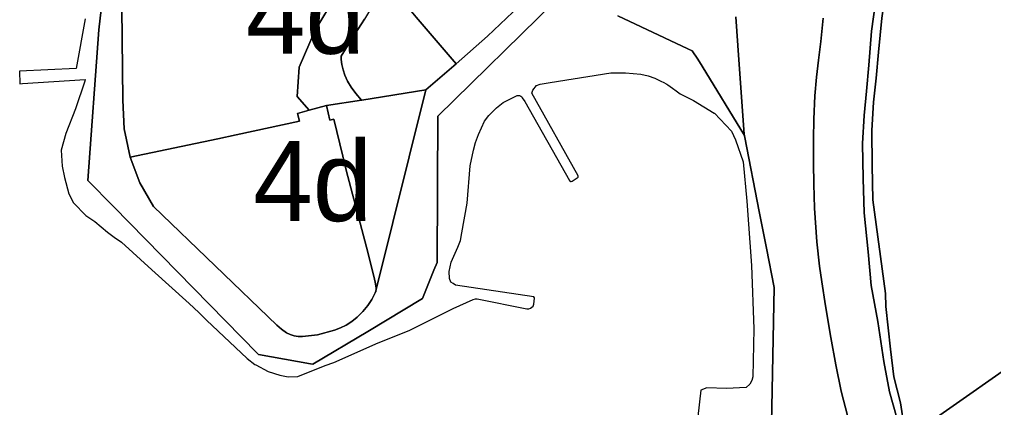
# Model space of a CAD drawing. Extents: x 598968 to 613553, y 4409678 to 4430833.
# Drawn here: x 609271.7 to 609417.6, y 4416716 to 4416774.2 of the extents above; entities that cross this region are included whole.
import ezdxf

# ---------------------------------------------------------------- set-up
doc = ezdxf.new("R2010")
doc.units = 0
for name, color, linetype in [('1', 7, 'Continuous'), ('4d. Sector de consolidació - ANNEX III A', 7, 'Continuous'), ('Sòl Rústic Protegit', 7, 'Continuous'), ('Sòl Rústic Protegit - Alt Nivell de Protecció', 7, 'Continuous')]:
    doc.layers.add(name, color=color, linetype=linetype)

msp = doc.modelspace()

# ---------------------------------------------------------------- linework, layer by layer
at = {"layer": '1'}
for points in [[(609404.2055, 4416713.1412), (609403.6297, 4416716.7351), (609402.667, 4416720.6453), (609402.1569, 4416724.7711), (609401.4634, 4416731.1676), (609401.3965, 4416733.1218), (609399.4859, 4416747.1755), (609399.3782, 4416752.3344), (609399.3445, 4416757.5772), (609399.6057, 4416761.7833), (609399.9982, 4416765.4102), (609400.3582, 4416769.305), (609400.8328, 4416774.413), (609401.7047, 4416780.5299), (609402.5292, 4416787.1515), (609403.2126, 4416794.5102), (609404.5343, 4416804.8606), (609405.608, 4416813.5926), (609406.3881, 4416820.9256), (609407.5892, 4416829.6498), (609408.4766, 4416840.0264), (609413.3094, 4416881.896), (609414.7006, 4416896.0091)], [(609412.132, 4416894.1672), (609410.8608, 4416880.0428), (609406.3856, 4416838.1451), (609406.3975, 4416838.1338), (609405.5987, 4416827.7542), (609404.4719, 4416819.0201), (609403.7541, 4416811.6806), (609402.7547, 4416802.9397), (609401.5211, 4416792.5783), (609400.9004, 4416785.2139), (609400.1322, 4416778.5855), (609399.3124, 4416772.4614), (609398.8812, 4416767.3495), (609398.5544, 4416763.4517), (609398.1927, 4416759.8215), (609397.9673, 4416755.6134), (609398.0456, 4416750.3709), (609398.1972, 4416745.213), (609398.8249, 4416739.3901), (609399.2384, 4416734.3461), (609400.2267, 4416728.9221), (609401.1511, 4416722.9457), (609401.9807, 4416718.4155), (609403.0752, 4416714.5154)], [(609403.0752, 4416714.5154), (609401.9807, 4416718.4155), (609401.1511, 4416722.9457), (609400.2267, 4416728.9221), (609399.2384, 4416734.3461), (609398.8249, 4416739.3901), (609398.1972, 4416745.213), (609398.0456, 4416750.3709), (609397.9673, 4416755.6134), (609398.1927, 4416759.8215), (609398.5544, 4416763.4517), (609398.8812, 4416767.3495), (609399.3124, 4416772.4614), (609400.1322, 4416778.5855), (609400.9004, 4416785.2139), (609401.5211, 4416792.5783), (609402.7547, 4416802.9397), (609403.7541, 4416811.6806), (609404.4719, 4416819.0201), (609405.5987, 4416827.7542), (609406.3975, 4416838.1338), (609406.3856, 4416838.1451), (609410.8608, 4416880.0428), (609412.132, 4416894.1672)], [(609351.8496, 4416776.8797), (609334.3453, 4416759.6958), (609334.2944, 4416749.3645), (609334.2912, 4416748.7291), (609334.237, 4416737.7672), (609334.2375, 4416737.762), (609333.7706, 4416736.6208), (609332.0368, 4416732.3836), (609332.0326, 4416732.3733), (609323.8372, 4416727.4588), (609315.6223, 4416722.5325), (609315.26, 4416722.6032), (609307.4748, 4416723.9949), (609307.3221, 4416724.1511), (609285.7694, 4416746.1526), (609281.9311, 4416750.0708), (609283.5788, 4416772.6363), (609284.5819, 4416781.4036)], [(609284.5819, 4416781.4036), (609283.5788, 4416772.6363), (609281.9311, 4416750.0708), (609285.7694, 4416746.1526), (609307.3221, 4416724.1511), (609307.4748, 4416723.9949), (609315.26, 4416722.6032), (609315.6223, 4416722.5325), (609323.8372, 4416727.4588), (609332.0326, 4416732.3733), (609332.0368, 4416732.3836), (609333.7706, 4416736.6208), (609334.2375, 4416737.762), (609334.237, 4416737.7672), (609334.2912, 4416748.7291), (609334.2944, 4416749.3645), (609334.3453, 4416759.6958), (609351.8496, 4416776.8797)], [(609349.3938, 4416778.9485), (609341.7923, 4416771.6842), (609337.0834, 4416767.5405), (609332.5259, 4416763.6276), (609325.0992, 4416733.7048), (609325.0892, 4416733.6346), (609325.0846, 4416733.5873), (609325.0792, 4416733.5648), (609325.0753, 4416733.5374), (609325.0387, 4416733.3985), (609325.0351, 4416733.3877), (609325.0315, 4416733.3741), (609324.9684, 4416733.2173), (609324.4504, 4416732.248), (609323.842, 4416731.3326), (609323.0917, 4416730.4116), (609322.2548, 4416729.5686), (609321.4776, 4416728.9381), (609320.6322, 4416728.4025), (609319.7567, 4416727.967), (609318.8459, 4416727.6115), (609316.3253, 4416726.9401), (609314.0619, 4416726.6687), (609313.4323, 4416726.6826), (609312.8102, 4416726.7809), (609312.2278, 4416726.9668), (609311.6854, 4416727.2486), (609310.9308, 4416727.7871), (609310.2408, 4416728.4062), (609291.7664, 4416746.1508), (609289.7252, 4416749.7309), (609288.2534, 4416753.5802), (609287.3604, 4416757.7947), (609287.15, 4416762.0976), (609287.0348, 4416775.9226)], [(609319.1123, 4416777.8189), (609315.964, 4416772.5746), (609313.5763, 4416767.0492), (609313.2624, 4416762.6418), (609315.0635, 4416760.5863), (609317.6572, 4416761.2811), (609317.6642, 4416761.2828), (609322.9319, 4416762.1138), (609322.0489, 4416763.1033), (609321.352, 4416764.0536), (609320.8191, 4416764.9638), (609320.428, 4416765.8333), (609320.1563, 4416766.6618), (609319.9818, 4416767.4489), (609319.8823, 4416768.194), (609319.8488, 4416768.6962), (609321.5746, 4416771.4666), (609322.3647, 4416772.7097), (609322.9025, 4416773.5622), (609323.3389, 4416774.2425)], [(609281.5348, 4416774.283), (609280.1849, 4416766.8485), (609271.6851, 4416766.4382), (609271.7551, 4416764.5682), (609272.1219, 4416764.5911), (609281.5448, 4416765.1786), (609281.4634, 4416764.9377), (609280.0649, 4416760.7986), (609278.605, 4416757.0987), (609277.945, 4416754.5888), (609278.085, 4416752.1988), (609278.435, 4416750.4888), (609279.075, 4416748.089), (609279.785, 4416746.699), (609281.645, 4416744.8392), (609282.9751, 4416743.8992), (609284.8744, 4416742.344), (609285.845, 4416741.5494), (609286.9649, 4416740.8094), (609291.5021, 4416736.6878), (609297.088, 4416731.6134), (609298.5447, 4416730.2902), (609298.8468, 4416729.9775), (609299.6847, 4416729.1102), (609305.7847, 4416723.3806), (609306.9246, 4416722.5106), (609307.0724, 4416722.4304), (609308.9146, 4416721.4307), (609310.6745, 4416720.8708), (609311.9245, 4416720.6208), (609313.3645, 4416720.6709), (609317.4644, 4416722.331), (609318.7843, 4416722.781), (609325.4142, 4416725.7512), (609330.0341, 4416727.5613), (609336.6539, 4416730.8614), (609339.6338, 4416732.2314), (609339.9938, 4416732.3214), (609340.2338, 4416732.3114), (609347.6537, 4416730.8318), (609347.9837, 4416730.8518), (609348.2037, 4416730.9418), (609348.6136, 4416731.2518), (609348.7436, 4416731.5218), (609348.8336, 4416732.4318), (609348.8183, 4416732.4654), (609348.7336, 4416732.6518), (609336.9839, 4416734.3813), (609336.6418, 4416734.6065), (609336.3139, 4416734.8212), (609336.1039, 4416735.3812), (609336.0639, 4416736.4412), (609336.3239, 4416737.8412), (609337.3539, 4416740.0812), (609337.7338, 4416741.0912), (609337.9538, 4416742.2012), (609338.7237, 4416746.681), (609339.2037, 4416752.2809), (609339.6637, 4416754.5908), (609340.0037, 4416755.7408), (609340.4537, 4416756.9508), (609341.3537, 4416758.9508), (609341.9836, 4416759.8008), (609343.1436, 4416760.9708), (609344.1235, 4416761.7708), (609346.2335, 4416762.7808), (609346.5635, 4416762.8109), (609346.7835, 4416762.7209), (609346.9135, 4416762.5809), (609346.9868, 4416762.4717), (609347.3835, 4416761.881), (609354.0634, 4416750.0515), (609354.2634, 4416749.9115), (609354.3394, 4416749.9368), (609354.4434, 4416749.9715), (609355.3733, 4416750.5715), (609355.3633, 4416750.7615), (609348.4235, 4416763.131), (609348.5535, 4416763.611), (609349.1135, 4416764.301), (609349.6934, 4416764.481), (609351.1534, 4416764.741), (609360.2831, 4416766.2112), (609362.4731, 4416766.1814), (609364.7331, 4416765.9914), (609365.8631, 4416765.7314), (609366.853, 4416765.3916), (609367.863, 4416764.9216), (609368.0977, 4416764.7954), (609368.6339, 4416764.5071), (609368.793, 4416764.4216), (609369.5157, 4416763.8864), (609369.5183, 4416763.8845), (609370.0518, 4416763.4894), (609370.6429, 4416763.0517), (609372.6629, 4416762.0518), (609375.7529, 4416760.172), (609375.7845, 4416760.1385), (609378.3428, 4416757.4322), (609378.9528, 4416756.1422), (609380.0928, 4416752.8523), (609380.6428, 4416746.9525), (609381.3129, 4416737.3328), (609381.6529, 4416727.833), (609381.5329, 4416720.6632), (609381.3729, 4416720.0932), (609381.0929, 4416719.5532), (609380.5129, 4416719.0532), (609377.6031, 4416718.8732), (609374.6131, 4416718.973), (609373.7531, 4416718.623), (609373.2831, 4416714.7131)], [(609383.9961, 4416698.179), (609384.3653, 4416716.1127), (609384.7344, 4416734.0505), (609383.5797, 4416739.9264), (609382.5004, 4416745.4188), (609380.3188, 4416756.5205), (609380.2662, 4416756.7874), (609373.933, 4416767.2052), (609373.2957, 4416768.2536), (609372.4502, 4416769.4732), (609372.4445, 4416769.4759), (609371.8135, 4416769.7745), (609361.2962, 4416774.7505)], [(609361.2962, 4416774.7505), (609371.8135, 4416769.7745), (609372.4445, 4416769.4759), (609372.4502, 4416769.4732), (609373.2957, 4416768.2536), (609373.933, 4416767.2052), (609380.2662, 4416756.7874), (609380.3188, 4416756.5205), (609380.2499, 4416757.0156), (609379.4362, 4416768.1575), (609378.9654, 4416774.604)], [(609378.9654, 4416774.604), (609379.4362, 4416768.1575), (609380.2499, 4416757.0156), (609380.3188, 4416756.5205), (609382.5004, 4416745.4188), (609383.5797, 4416739.9264), (609384.7344, 4416734.0505), (609384.3653, 4416716.1127), (609383.9961, 4416698.179)], [(609392.0635, 4416774.3852), (609391.7286, 4416770.9148), (609391.3719, 4416768.1137), (609391.0468, 4416765.531), (609390.8123, 4416762.7696), (609390.6503, 4416759.2486), (609390.5936, 4416756.2348), (609390.5928, 4416752.6709), (609390.6488, 4416749.4923), (609390.7738, 4416745.9387), (609391.0975, 4416740.8887), (609391.5139, 4416737.206), (609391.8612, 4416734.8524), (609392.4241, 4416731.2778), (609393.2157, 4416726.5224), (609393.9365, 4416722.4616), (609394.7571, 4416718.5119), (609395.7539, 4416714.6392)], [(609395.7539, 4416714.6392), (609394.7571, 4416718.5119), (609393.9365, 4416722.4616), (609393.2157, 4416726.5224), (609392.4241, 4416731.2778), (609391.8612, 4416734.8524), (609391.5139, 4416737.206), (609391.0975, 4416740.8887), (609390.7738, 4416745.9387), (609390.6488, 4416749.4923), (609390.5928, 4416752.6709), (609390.5936, 4416756.2348), (609390.6503, 4416759.2486), (609390.8123, 4416762.7696), (609391.0468, 4416765.531), (609391.3719, 4416768.1137), (609391.7286, 4416770.9148), (609392.0635, 4416774.3852)]]:
    msp.add_lwpolyline(points, dxfattribs=at)
for points in [[(609337.0834, 4416767.5405), (609331.1111, 4416774.5424), (609327.3445, 4416779.103), (609326.7945, 4416778.6358), (609325.5107, 4416777.5453), (609325.4939, 4416777.5211), (609325.4796, 4416777.5089), (609324.8074, 4416776.5123), (609323.9596, 4416775.2192), (609323.3389, 4416774.2425), (609322.9025, 4416773.5622), (609322.3647, 4416772.7097), (609321.5746, 4416771.4666), (609319.8488, 4416768.6962), (609319.8823, 4416768.194), (609319.9818, 4416767.4489), (609320.1563, 4416766.6618), (609320.428, 4416765.8333), (609320.8191, 4416764.9638), (609321.352, 4416764.0536), (609322.0489, 4416763.1033), (609322.9319, 4416762.1138), (609322.939, 4416762.1151), (609332.5259, 4416763.6276)], [(609325.0992, 4416733.7048), (609332.5259, 4416763.6276), (609322.939, 4416762.1151), (609322.9319, 4416762.1138), (609317.6642, 4416761.2828), (609318.1683, 4416759.1161), (609318.7601, 4416759.2693), (609320.1003, 4416753.6931), (609320.6286, 4416751.5903), (609323.6616, 4416740.0958), (609324.78, 4416735.7302), (609324.9716, 4416734.824), (609325.0952, 4416733.9749), (609325.1024, 4416733.8017), (609325.1033, 4416733.7807), (609325.1009, 4416733.7559)]]:
    msp.add_lwpolyline(points, close=True, dxfattribs=at)
at = {"layer": '4d. Sector de consolidació - ANNEX III A'}
for points in [[(609349.3938, 4416778.9485), (609345.9663, 4416782.8778), (609339.358, 4416789.3083), (609327.3445, 4416779.103), (609331.1111, 4416774.5424), (609337.0834, 4416767.5405), (609341.7923, 4416771.6842)], [(609325.0992, 4416733.7048), (609325.1009, 4416733.7559), (609325.1033, 4416733.7807), (609325.1024, 4416733.8017), (609325.0952, 4416733.9749), (609324.9716, 4416734.824), (609324.78, 4416735.7302), (609323.6616, 4416740.0958), (609320.6286, 4416751.5903), (609320.1003, 4416753.6931), (609318.7601, 4416759.2693), (609318.1683, 4416759.1161), (609317.6642, 4416761.2828), (609317.6572, 4416761.2811), (609315.0635, 4416760.5863), (609315.0565, 4416760.5844), (609313.3208, 4416760.1195), (609313.6327, 4416758.9608), (609304.1267, 4416756.9011), (609301.4129, 4416756.2976), (609288.2534, 4416753.5802), (609289.7252, 4416749.7309), (609291.7664, 4416746.1508), (609310.2408, 4416728.4062), (609310.9308, 4416727.7871), (609311.6854, 4416727.2486), (609312.2278, 4416726.9668), (609312.8102, 4416726.7809), (609313.4323, 4416726.6826), (609314.0619, 4416726.6687), (609316.3253, 4416726.9401), (609318.8459, 4416727.6115), (609319.7567, 4416727.967), (609320.6322, 4416728.4025), (609321.4776, 4416728.9381), (609322.2548, 4416729.5686), (609323.0917, 4416730.4116), (609323.842, 4416731.3326), (609324.4504, 4416732.248), (609324.9684, 4416733.2173), (609325.0315, 4416733.3741), (609325.0351, 4416733.3877), (609325.0387, 4416733.3985), (609325.0753, 4416733.5374), (609325.0792, 4416733.5648), (609325.0846, 4416733.5873), (609325.0892, 4416733.6346)]]:
    msp.add_lwpolyline(points, close=True, dxfattribs=at)
msp.add_lwpolyline([(609287.0348, 4416775.9226), (609287.15, 4416762.0976), (609287.3604, 4416757.7947), (609288.2534, 4416753.5802), (609301.4129, 4416756.2976), (609304.1267, 4416756.9011), (609313.6327, 4416758.9608), (609313.3208, 4416760.1195), (609315.0565, 4416760.5844), (609315.0635, 4416760.5863), (609313.2624, 4416762.6418), (609313.5763, 4416767.0492), (609315.964, 4416772.5746), (609319.1123, 4416777.8189)], dxfattribs=at)
at = {"layer": 'Sòl Rústic Protegit'}
msp.add_lwpolyline([(609544.4691, 4416711.4083), (609474.9945, 4416748.6382), (609457.1581, 4416758.2274), (609457.1465, 4416758.2126), (609453.6679, 4416753.7826), (609441.8457, 4416738.7274), (609425.7209, 4416726.2272), (609405.2159, 4416711.8452)], dxfattribs=at)
at = {"layer": 'Sòl Rústic Protegit - Alt Nivell de Protecció'}
for points in [[(609414.7006, 4416896.0091), (609413.3094, 4416881.896), (609408.4766, 4416840.0264), (609407.5892, 4416829.6498), (609406.3881, 4416820.9256), (609405.608, 4416813.5926), (609404.5343, 4416804.8606), (609403.2126, 4416794.5102), (609402.5292, 4416787.1515), (609401.7047, 4416780.5299), (609400.8328, 4416774.413), (609400.3582, 4416769.305), (609399.9982, 4416765.4102), (609399.6057, 4416761.7833), (609399.3445, 4416757.5772), (609399.3782, 4416752.3344), (609399.4859, 4416747.1755), (609401.3965, 4416733.1218), (609401.4634, 4416731.1676), (609402.1569, 4416724.7711), (609402.667, 4416720.6453), (609403.6297, 4416716.7351), (609404.2055, 4416713.1412)], [(609405.2159, 4416711.8452), (609425.7209, 4416726.2272), (609441.8457, 4416738.7274), (609453.6679, 4416753.7826), (609457.1465, 4416758.2126), (609457.1581, 4416758.2274), (609474.9945, 4416748.6382), (609544.4691, 4416711.4083)]]:
    msp.add_lwpolyline(points, dxfattribs=at)

# ---------------------------------------------------------------- texts
at = {"layer": '4d. Sector de consolidació - ANNEX III A'}
for p in [(609305.58, 4416769.0598), (609306.6783, 4416743.9758)]:
    msp.add_text('4d', height=12, dxfattribs=at).set_placement(p)

doc.saveas('drawing.dxf')
